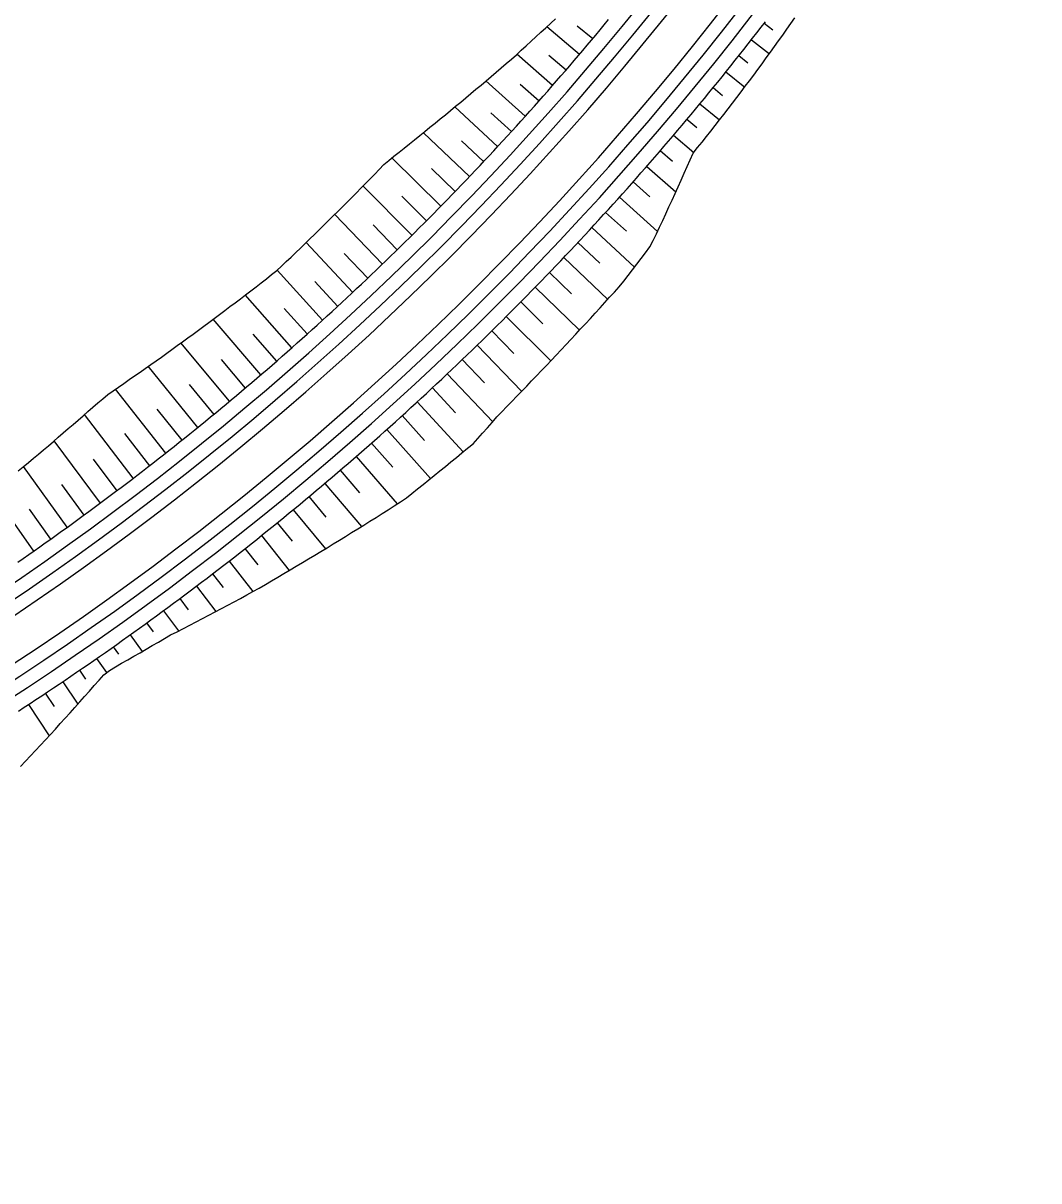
# Model space of a CAD drawing. Extents: x 6503541 to 6503743, y 5888004 to 5888145.
# Drawn here: x 6503657.305 to 6503659.084, y 5888072.003 to 5888074.031 of the extents above; entities that cross this region are included whole.
import ezdxf

# ---------------------------------------------------------------- set-up
doc = ezdxf.new("R2010")
doc.units = 0
doc.layers.add('12', color=7, linetype='Continuous')

msp = doc.modelspace()

# ---------------------------------------------------------------- linework, layer by layer
at = {"layer": '12'}
for p, q in [((6503658.2792, 5888073.9766), (6503658.2222, 5888074.025)), ((6503658.2754, 5888074.0267), (6503658.3024, 5888074.0041)), ((6503658.6177, 5888074.019), (6503658.6025, 5888074.0307)), ((6503658.5804, 5888074.0023), (6503658.6118, 5888073.9778)), ((6503658.2322, 5888073.9221), (6503658.1695, 5888073.9768)), ((6503658.2258, 5888073.975), (6503658.2558, 5888073.9493)), ((6503658.5743, 5888073.9612), (6503658.5582, 5888073.974)), ((6503658.1844, 5888073.8682), (6503658.1155, 5888073.9302)), ((6503658.5357, 5888073.9458), (6503658.5687, 5888073.9193)), ((6503658.1755, 5888073.9242), (6503658.2084, 5888073.895)), ((6503658.5299, 5888073.9041), (6503658.5131, 5888073.9179)), ((6503658.4903, 5888073.89), (6503658.5246, 5888073.8617)), ((6503658.1359, 5888073.815), (6503658.0609, 5888073.8844)), ((6503658.1242, 5888073.8744), (6503658.1602, 5888073.8415)), ((6503658.4847, 5888073.8477), (6503658.4672, 5888073.8624)), ((6503658.0866, 5888073.7625), (6503658.0059, 5888073.8394)), ((6503658.444, 5888073.8348), (6503658.4794, 5888073.8048)), ((6503658.0724, 5888073.8252), (6503658.1113, 5888073.7887)), ((6503658.0366, 5888073.7107), (6503657.9505, 5888073.7951)), ((6503658.4421, 5888073.7889), (6503658.4206, 5888073.8075)), ((6503658.0199, 5888073.7768), (6503658.0617, 5888073.7365)), ((6503658.397, 5888073.7803), (6503658.448, 5888073.7358)), ((6503658.4027, 5888073.7272), (6503658.3732, 5888073.7532)), ((6503657.9858, 5888073.6597), (6503657.9002, 5888073.746)), ((6503657.968, 5888073.7281), (6503658.0113, 5888073.6851)), ((6503658.3493, 5888073.7264), (6503658.4161, 5888073.6664)), ((6503657.9343, 5888073.6093), (6503657.8507, 5888073.6961)), ((6503658.3615, 5888073.6666), (6503658.3251, 5888073.6997)), ((6503657.9178, 5888073.6777), (6503657.9602, 5888073.6344)), ((6503658.3008, 5888073.6731), (6503658.3757, 5888073.6041)), ((6503657.8821, 5888073.5597), (6503657.8005, 5888073.6469)), ((6503658.3148, 5888073.6108), (6503658.2763, 5888073.6468)), ((6503657.867, 5888073.6279), (6503657.9083, 5888073.5844)), ((6503658.2516, 5888073.6206), (6503658.3287, 5888073.5474)), ((6503657.8292, 5888073.5109), (6503657.7496, 5888073.5983)), ((6503658.2654, 5888073.5574), (6503658.2268, 5888073.5945)), ((6503657.8155, 5888073.5789), (6503657.8558, 5888073.5352)), ((6503658.2017, 5888073.5687), (6503658.2791, 5888073.4933)), ((6503657.7757, 5888073.4628), (6503657.694, 5888073.5551)), ((6503657.7622, 5888073.5317), (6503657.8025, 5888073.4868)), ((6503658.2153, 5888073.5047), (6503658.1765, 5888073.543)), ((6503657.7214, 5888073.4155), (6503657.6378, 5888073.5127)), ((6503658.1511, 5888073.5174), (6503658.2288, 5888073.4396)), ((6503657.7073, 5888073.4864), (6503657.7486, 5888073.439)), ((6503658.1645, 5888073.4525), (6503658.1256, 5888073.4921)), ((6503657.6665, 5888073.3689), (6503657.5812, 5888073.471)), ((6503658.0998, 5888073.4669), (6503658.178, 5888073.3864)), ((6503657.6109, 5888073.3232), (6503657.5241, 5888073.4302)), ((6503657.6518, 5888073.4419), (6503657.694, 5888073.3921)), ((6503658.1131, 5888073.401), (6503658.0739, 5888073.4419)), ((6503658.0478, 5888073.4171), (6503658.1273, 5888073.3331)), ((6503657.5546, 5888073.2782), (6503657.4665, 5888073.3901)), ((6503657.5957, 5888073.3982), (6503657.6387, 5888073.346)), ((6503658.0622, 5888073.3489), (6503658.0216, 5888073.3925)), ((6503657.9952, 5888073.368), (6503658.0757, 5888073.2804)), ((6503657.4978, 5888073.2341), (6503657.4123, 5888073.3458)), ((6503657.5391, 5888073.3553), (6503657.5828, 5888073.3006)), ((6503658.0079, 5888073.3004), (6503657.9686, 5888073.3437)), ((6503657.4826, 5888073.3123), (6503657.5263, 5888073.256)), ((6503657.9418, 5888073.3196), (6503658.0186, 5888073.2338)), ((6503657.4403, 5888073.1907), (6503657.3593, 5888073.2998)), ((6503657.9524, 5888073.2532), (6503657.9149, 5888073.2957)), ((6503657.4275, 5888073.2675), (6503657.4691, 5888073.2123)), ((6503657.8879, 5888073.272), (6503657.96, 5888073.1891)), ((6503657.3821, 5888073.1482), (6503657.3055, 5888073.2546)), ((6503657.8947, 5888073.2088), (6503657.8606, 5888073.2484)), ((6503657.3719, 5888073.2232), (6503657.4113, 5888073.1694)), ((6503657.8332, 5888073.2251), (6503657.8973, 5888073.1494)), ((6503657.3234, 5888073.1065), (6503657.251, 5888073.2101)), ((6503657.8357, 5888073.1659), (6503657.8057, 5888073.2019)), ((6503657.3156, 5888073.1798), (6503657.3529, 5888073.1273)), ((6503657.778, 5888073.1789), (6503657.8342, 5888073.1106)), ((6503657.7764, 5888073.1238), (6503657.7501, 5888073.1562)), ((6503657.7221, 5888073.1335), (6503657.7709, 5888073.0726)), ((6503657.7165, 5888073.0825), (6503657.6939, 5888073.1112)), ((6503657.6656, 5888073.0889), (6503657.7072, 5888073.0355)), ((6503657.6559, 5888073.0424), (6503657.6371, 5888073.0669)), ((6503657.6085, 5888073.0451), (6503657.6421, 5888073.0006)), ((6503657.5946, 5888073.0035), (6503657.5797, 5888073.0235)), ((6503657.5508, 5888073.002), (6503657.5768, 5888072.9666)), ((6503657.5332, 5888072.9649), (6503657.5217, 5888072.9808)), ((6503657.4925, 5888072.9598), (6503657.5133, 5888072.9306)), ((6503657.4724, 5888072.9257), (6503657.4631, 5888072.9389)), ((6503657.4336, 5888072.9183), (6503657.4509, 5888072.8935)), ((6503657.4148, 5888072.8821), (6503657.404, 5888072.8979)), ((6503657.3742, 5888072.8776), (6503657.4007, 5888072.8383)), ((6503657.3599, 5888072.834), (6503657.3443, 5888072.8576)), ((6503657.3142, 5888072.8378), (6503657.3503, 5888072.7827))]:
    msp.add_line(p, q, dxfattribs=at)
for points in [[(6503657.2954, 5888073.0871), (6503657.3051, 5888073.0937), (6503657.3147, 5888073.1004), (6503657.3243, 5888073.1072), (6503657.334, 5888073.1139), (6503657.3436, 5888073.1207), (6503657.3532, 5888073.1275), (6503657.3627, 5888073.1343), (6503657.3723, 5888073.1411), (6503657.3818, 5888073.148), (6503657.3913, 5888073.1548), (6503657.4008, 5888073.1617), (6503657.4103, 5888073.1687), (6503657.4198, 5888073.1756), (6503657.4293, 5888073.1826), (6503657.4387, 5888073.1896), (6503657.4481, 5888073.1966), (6503657.4575, 5888073.2036), (6503657.4669, 5888073.2107), (6503657.4763, 5888073.2177), (6503657.4857, 5888073.2248), (6503657.495, 5888073.232), (6503657.5043, 5888073.2391), (6503657.5137, 5888073.2463), (6503657.5229, 5888073.2535), (6503657.5322, 5888073.2607), (6503657.5415, 5888073.2679), (6503657.5507, 5888073.2751), (6503657.56, 5888073.2824), (6503657.5692, 5888073.2897), (6503657.5784, 5888073.297), (6503657.5875, 5888073.3044), (6503657.5967, 5888073.3117), (6503657.6058, 5888073.3191), (6503657.615, 5888073.3265), (6503657.6241, 5888073.3339), (6503657.6332, 5888073.3414), (6503657.6422, 5888073.3488), (6503657.6513, 5888073.3563), (6503657.6603, 5888073.3638), (6503657.6693, 5888073.3713), (6503657.6783, 5888073.3789), (6503657.6873, 5888073.3864), (6503657.6963, 5888073.394), (6503657.7052, 5888073.4016), (6503657.7142, 5888073.4093), (6503657.7231, 5888073.4169), (6503657.732, 5888073.4246), (6503657.7409, 5888073.4323), (6503657.7497, 5888073.44), (6503657.7586, 5888073.4477), (6503657.7674, 5888073.4555), (6503657.7762, 5888073.4633), (6503657.785, 5888073.4711), (6503657.7938, 5888073.4789), (6503657.8025, 5888073.4867), (6503657.8112, 5888073.4946), (6503657.82, 5888073.5024), (6503657.8286, 5888073.5103), (6503657.8373, 5888073.5183), (6503657.846, 5888073.5262), (6503657.8546, 5888073.5341), (6503657.8633, 5888073.5421), (6503657.8719, 5888073.5501), (6503657.8804, 5888073.5581), (6503657.889, 5888073.5662), (6503657.8976, 5888073.5742), (6503657.9061, 5888073.5823), (6503657.9146, 5888073.5904), (6503657.9231, 5888073.5985), (6503657.9316, 5888073.6067), (6503657.94, 5888073.6148), (6503657.9485, 5888073.623), (6503657.9569, 5888073.6312), (6503657.9653, 5888073.6394), (6503657.9736, 5888073.6476), (6503657.982, 5888073.6559), (6503657.9903, 5888073.6642), (6503657.9987, 5888073.6725), (6503658.007, 5888073.6808), (6503658.0152, 5888073.6891), (6503658.0235, 5888073.6975), (6503658.0318, 5888073.7058), (6503658.04, 5888073.7142), (6503658.0482, 5888073.7226), (6503658.0564, 5888073.731), (6503658.0645, 5888073.7395), (6503658.0727, 5888073.748), (6503658.0808, 5888073.7564), (6503658.0889, 5888073.7649), (6503658.097, 5888073.7735), (6503658.1051, 5888073.782), (6503658.1131, 5888073.7906), (6503658.1211, 5888073.7991), (6503658.1291, 5888073.8077), (6503658.1371, 5888073.8164), (6503658.1451, 5888073.825), (6503658.153, 5888073.8336), (6503658.161, 5888073.8423), (6503658.1689, 5888073.851), (6503658.1768, 5888073.8597), (6503658.1846, 5888073.8684), (6503658.1925, 5888073.8772), (6503658.2003, 5888073.8859), (6503658.2081, 5888073.8947), (6503658.2159, 5888073.9035), (6503658.2236, 5888073.9123), (6503658.2314, 5888073.9212), (6503658.2391, 5888073.93), (6503658.2468, 5888073.9389), (6503658.2545, 5888073.9478), (6503658.2621, 5888073.9567), (6503658.2698, 5888073.9656), (6503658.2774, 5888073.9745), (6503658.285, 5888073.9835), (6503658.2926, 5888073.9925), (6503658.3001, 5888074.0015), (6503658.3077, 5888074.0105), (6503658.3152, 5888074.0195), (6503658.3227, 5888074.0286), (6503658.3301, 5888074.0376)], [(6503657.2964, 5888073.247), (6503657.3052, 5888073.2543), (6503657.314, 5888073.2616), (6503657.3228, 5888073.269), (6503657.3316, 5888073.2763), (6503657.3404, 5888073.2837), (6503657.3491, 5888073.2911), (6503657.3578, 5888073.2986), (6503657.3665, 5888073.306), (6503657.3752, 5888073.3135), (6503657.3839, 5888073.321), (6503657.3925, 5888073.3285), (6503657.4012, 5888073.336), (6503657.4098, 5888073.3435), (6503657.4184, 5888073.3511), (6503657.427, 5888073.3587), (6503657.4356, 5888073.3661), (6503657.4446, 5888073.3732), (6503657.4531, 5888073.3809), (6503657.4625, 5888073.3874), (6503657.4719, 5888073.3938), (6503657.4814, 5888073.4003), (6503657.4908, 5888073.4068), (6503657.5002, 5888073.4134), (6503657.5096, 5888073.4199), (6503657.5189, 5888073.4265), (6503657.5283, 5888073.4331), (6503657.5376, 5888073.4397), (6503657.547, 5888073.4464), (6503657.5563, 5888073.4531), (6503657.5656, 5888073.4597), (6503657.5749, 5888073.4664), (6503657.5842, 5888073.4732), (6503657.5934, 5888073.4799), (6503657.6027, 5888073.4867), (6503657.6119, 5888073.4935), (6503657.6212, 5888073.5003), (6503657.6304, 5888073.5071), (6503657.6396, 5888073.514), (6503657.6488, 5888073.5209), (6503657.658, 5888073.5277), (6503657.6671, 5888073.5347), (6503657.6763, 5888073.5416), (6503657.6854, 5888073.5485), (6503657.6946, 5888073.5555), (6503657.7037, 5888073.5625), (6503657.7128, 5888073.5695), (6503657.7219, 5888073.5766), (6503657.7309, 5888073.5836), (6503657.74, 5888073.5907), (6503657.7491, 5888073.5978), (6503657.7574, 5888073.6056), (6503657.7658, 5888073.6135), (6503657.7741, 5888073.6214), (6503657.7823, 5888073.6294), (6503657.7906, 5888073.6373), (6503657.7989, 5888073.6453), (6503657.8071, 5888073.6533), (6503657.8153, 5888073.6613), (6503657.8235, 5888073.6693), (6503657.8317, 5888073.6774), (6503657.8399, 5888073.6854), (6503657.848, 5888073.6935), (6503657.8561, 5888073.7016), (6503657.8642, 5888073.7097), (6503657.8723, 5888073.7178), (6503657.8804, 5888073.7259), (6503657.8885, 5888073.7341), (6503657.8965, 5888073.7423), (6503657.9046, 5888073.7504), (6503657.9126, 5888073.7587), (6503657.9206, 5888073.7669), (6503657.9285, 5888073.7751), (6503657.9365, 5888073.7834), (6503657.9452, 5888073.7909), (6503657.9542, 5888073.7981), (6503657.9633, 5888073.8052), (6503657.9724, 5888073.8124), (6503657.9814, 5888073.8197), (6503657.9904, 5888073.8269), (6503657.9994, 5888073.8342), (6503658.0084, 5888073.8415), (6503658.0174, 5888073.8488), (6503658.0264, 5888073.8561), (6503658.0354, 5888073.8634), (6503658.0444, 5888073.8708), (6503658.0533, 5888073.8782), (6503658.0623, 5888073.8856), (6503658.0712, 5888073.893), (6503658.0801, 5888073.9004), (6503658.089, 5888073.9079), (6503658.0979, 5888073.9154), (6503658.1068, 5888073.9229), (6503658.1157, 5888073.9304), (6503658.1246, 5888073.9379), (6503658.1335, 5888073.9455), (6503658.1423, 5888073.9531), (6503658.1511, 5888073.9606), (6503658.16, 5888073.9683), (6503658.1687, 5888073.976), (6503658.1773, 5888073.9838), (6503658.1859, 5888073.9917), (6503658.1945, 5888073.9995), (6503658.2031, 5888074.0074), (6503658.2116, 5888074.0153), (6503658.2202, 5888074.0232), (6503658.2288, 5888074.0311), (6503658.2373, 5888074.039)], [(6503657.2966, 5888072.8263), (6503657.3069, 5888072.833), (6503657.3171, 5888072.8397), (6503657.3274, 5888072.8464), (6503657.3376, 5888072.8532), (6503657.3478, 5888072.8599), (6503657.358, 5888072.8667), (6503657.3682, 5888072.8736), (6503657.3783, 5888072.8804), (6503657.3885, 5888072.8873), (6503657.3986, 5888072.8942), (6503657.4087, 5888072.9011), (6503657.4188, 5888072.908), (6503657.4289, 5888072.915), (6503657.4389, 5888072.922), (6503657.449, 5888072.929), (6503657.459, 5888072.936), (6503657.469, 5888072.9431), (6503657.479, 5888072.9502), (6503657.489, 5888072.9573), (6503657.499, 5888072.9644), (6503657.5089, 5888072.9716), (6503657.5189, 5888072.9787), (6503657.5288, 5888072.9859), (6503657.5387, 5888072.9932), (6503657.5486, 5888073.0004), (6503657.5584, 5888073.0077), (6503657.5683, 5888073.015), (6503657.5781, 5888073.0223), (6503657.5879, 5888073.0296), (6503657.5977, 5888073.037), (6503657.6075, 5888073.0443), (6503657.6173, 5888073.0518), (6503657.627, 5888073.0592), (6503657.6367, 5888073.0666), (6503657.6464, 5888073.0741), (6503657.6561, 5888073.0816), (6503657.6658, 5888073.0891), (6503657.6755, 5888073.0966), (6503657.6851, 5888073.1042), (6503657.6947, 5888073.1118), (6503657.7043, 5888073.1194), (6503657.7139, 5888073.127), (6503657.7235, 5888073.1347), (6503657.7331, 5888073.1424), (6503657.7426, 5888073.1501), (6503657.7521, 5888073.1578), (6503657.7616, 5888073.1655), (6503657.7711, 5888073.1733), (6503657.7805, 5888073.1811), (6503657.79, 5888073.1889), (6503657.7994, 5888073.1967), (6503657.8088, 5888073.2045), (6503657.8182, 5888073.2124), (6503657.8276, 5888073.2203), (6503657.8369, 5888073.2282), (6503657.8463, 5888073.2362), (6503657.8556, 5888073.2441), (6503657.8649, 5888073.2521), (6503657.8742, 5888073.2601), (6503657.8834, 5888073.2681), (6503657.8927, 5888073.2762), (6503657.9019, 5888073.2842), (6503657.9111, 5888073.2923), (6503657.9203, 5888073.3004), (6503657.9295, 5888073.3086), (6503657.9386, 5888073.3167), (6503657.9477, 5888073.3249), (6503657.9568, 5888073.3331), (6503657.9659, 5888073.3413), (6503657.975, 5888073.3495), (6503657.9841, 5888073.3578), (6503657.9931, 5888073.3661), (6503658.0021, 5888073.3744), (6503658.0111, 5888073.3827), (6503658.0201, 5888073.391), (6503658.029, 5888073.3994), (6503658.038, 5888073.4078), (6503658.0469, 5888073.4162), (6503658.0558, 5888073.4246), (6503658.0646, 5888073.433), (6503658.0735, 5888073.4415), (6503658.0823, 5888073.45), (6503658.0912, 5888073.4585), (6503658.1, 5888073.467), (6503658.1087, 5888073.4756), (6503658.1175, 5888073.4842), (6503658.1262, 5888073.4927), (6503658.135, 5888073.5014), (6503658.1437, 5888073.51), (6503658.1523, 5888073.5186), (6503658.161, 5888073.5273), (6503658.1696, 5888073.536), (6503658.1782, 5888073.5447), (6503658.1868, 5888073.5534), (6503658.1954, 5888073.5622), (6503658.204, 5888073.5709), (6503658.2125, 5888073.5797), (6503658.221, 5888073.5885), (6503658.2295, 5888073.5974), (6503658.238, 5888073.6062), (6503658.2465, 5888073.6151), (6503658.2549, 5888073.624), (6503658.2633, 5888073.6329), (6503658.2717, 5888073.6418), (6503658.2801, 5888073.6508), (6503658.2884, 5888073.6597), (6503658.2968, 5888073.6687), (6503658.3051, 5888073.6777), (6503658.3133, 5888073.6867), (6503658.3216, 5888073.6958), (6503658.3299, 5888073.7049), (6503658.3381, 5888073.7139), (6503658.3463, 5888073.723), (6503658.3545, 5888073.7322), (6503658.3626, 5888073.7413), (6503658.3708, 5888073.7505), (6503658.3789, 5888073.7596), (6503658.387, 5888073.7688), (6503658.3951, 5888073.778), (6503658.4031, 5888073.7873), (6503658.4112, 5888073.7965), (6503658.4192, 5888073.8058), (6503658.4272, 5888073.8151), (6503658.4351, 5888073.8244), (6503658.4431, 5888073.8337), (6503658.451, 5888073.8431), (6503658.4589, 5888073.8524), (6503658.4668, 5888073.8618), (6503658.4746, 5888073.8712), (6503658.4825, 5888073.8806), (6503658.4903, 5888073.8901), (6503658.4981, 5888073.8995), (6503658.5059, 5888073.909), (6503658.5136, 5888073.9185), (6503658.5213, 5888073.928), (6503658.529, 5888073.9375), (6503658.5367, 5888073.9471), (6503658.5444, 5888073.9566), (6503658.552, 5888073.9662), (6503658.5596, 5888073.9758), (6503658.5672, 5888073.9854), (6503658.5748, 5888073.9951), (6503658.5824, 5888074.0047), (6503658.5899, 5888074.0144), (6503658.5974, 5888074.0241), (6503658.6049, 5888074.0338)], [(6503657.3003, 5888072.7291), (6503657.3091, 5888072.7384), (6503657.3179, 5888072.7478), (6503657.3266, 5888072.7572), (6503657.3353, 5888072.7666), (6503657.344, 5888072.776), (6503657.3527, 5888072.7854), (6503657.3613, 5888072.7948), (6503657.3699, 5888072.8043), (6503657.3785, 5888072.8137), (6503657.3871, 5888072.8232), (6503657.3956, 5888072.8327), (6503657.4041, 5888072.8422), (6503657.4126, 5888072.8517), (6503657.4211, 5888072.8612), (6503657.4295, 5888072.8708), (6503657.4379, 5888072.8803), (6503657.4463, 5888072.8899), (6503657.456, 5888072.8974), (6503657.4667, 5888072.9037), (6503657.4774, 5888072.9099), (6503657.4881, 5888072.9161), (6503657.4988, 5888072.9223), (6503657.5096, 5888072.9285), (6503657.5203, 5888072.9347), (6503657.531, 5888072.9409), (6503657.5417, 5888072.9472), (6503657.5524, 5888072.9534), (6503657.5632, 5888072.9596), (6503657.5744, 5888072.9653), (6503657.5855, 5888072.971), (6503657.5966, 5888072.9768), (6503657.6077, 5888072.9826), (6503657.6188, 5888072.9884), (6503657.6299, 5888072.9942), (6503657.641, 5888073.0001), (6503657.6521, 5888073.0059), (6503657.6632, 5888073.0118), (6503657.6742, 5888073.0178), (6503657.6853, 5888073.0237), (6503657.6964, 5888073.0297), (6503657.7074, 5888073.0357), (6503657.7184, 5888073.0418), (6503657.7292, 5888073.0481), (6503657.7401, 5888073.0544), (6503657.7509, 5888073.0608), (6503657.7617, 5888073.0671), (6503657.7725, 5888073.0735), (6503657.7833, 5888073.08), (6503657.7941, 5888073.0864), (6503657.8049, 5888073.0929), (6503657.8156, 5888073.0993), (6503657.8264, 5888073.1059), (6503657.8372, 5888073.1124), (6503657.8479, 5888073.1189), (6503657.8587, 5888073.1255), (6503657.8694, 5888073.1321), (6503657.8801, 5888073.1388), (6503657.8908, 5888073.1454), (6503657.9015, 5888073.1521), (6503657.9122, 5888073.1588), (6503657.9229, 5888073.1655), (6503657.9336, 5888073.1722), (6503657.9443, 5888073.179), (6503657.9549, 5888073.1858), (6503657.9656, 5888073.1926), (6503657.9761, 5888073.1996), (6503657.9859, 5888073.2074), (6503657.9956, 5888073.2153), (6503658.0054, 5888073.2231), (6503658.0152, 5888073.231), (6503658.0249, 5888073.2389), (6503658.0347, 5888073.2468), (6503658.0444, 5888073.2547), (6503658.0541, 5888073.2626), (6503658.0638, 5888073.2706), (6503658.0735, 5888073.2786), (6503658.0831, 5888073.2866), (6503658.0928, 5888073.2946), (6503658.1013, 5888073.3038), (6503658.1097, 5888073.3132), (6503658.118, 5888073.3226), (6503658.1264, 5888073.332), (6503658.1347, 5888073.3415), (6503658.1432, 5888073.3507), (6503658.1519, 5888073.3596), (6503658.1607, 5888073.3686), (6503658.1694, 5888073.3776), (6503658.1781, 5888073.3866), (6503658.1868, 5888073.3956), (6503658.1955, 5888073.4046), (6503658.2042, 5888073.4136), (6503658.2128, 5888073.4227), (6503658.2214, 5888073.4318), (6503658.23, 5888073.4408), (6503658.2386, 5888073.4499), (6503658.2472, 5888073.4591), (6503658.2558, 5888073.4682), (6503658.2643, 5888073.4773), (6503658.2728, 5888073.4865), (6503658.2813, 5888073.4957), (6503658.2898, 5888073.5048), (6503658.2983, 5888073.514), (6503658.3067, 5888073.5233), (6503658.3152, 5888073.5325), (6503658.3236, 5888073.5417), (6503658.332, 5888073.551), (6503658.3404, 5888073.5603), (6503658.3487, 5888073.5696), (6503658.3568, 5888073.5791), (6503658.3644, 5888073.5891), (6503658.372, 5888073.5992), (6503658.3795, 5888073.6092), (6503658.3871, 5888073.6192), (6503658.3947, 5888073.6292), (6503658.4022, 5888073.6392), (6503658.4085, 5888073.6503), (6503658.4141, 5888073.6621), (6503658.4196, 5888073.6739), (6503658.425, 5888073.6857), (6503658.4305, 5888073.6975), (6503658.4359, 5888073.7093), (6503658.4413, 5888073.7211), (6503658.4467, 5888073.7329), (6503658.452, 5888073.7447), (6503658.4574, 5888073.7565), (6503658.4627, 5888073.7683), (6503658.4679, 5888073.7801), (6503658.4732, 5888073.7919), (6503658.4784, 5888073.8037), (6503658.4862, 5888073.8133), (6503658.494, 5888073.8229), (6503658.5017, 5888073.8325), (6503658.5094, 5888073.8422), (6503658.517, 5888073.852), (6503658.5246, 5888073.8617), (6503658.5322, 5888073.8715), (6503658.5397, 5888073.8813), (6503658.5472, 5888073.8911), (6503658.5547, 5888073.9009), (6503658.5622, 5888073.9107), (6503658.5697, 5888073.9206), (6503658.5771, 5888073.9304), (6503658.5845, 5888073.9404), (6503658.5918, 5888073.9503), (6503658.5991, 5888073.9603), (6503658.6064, 5888073.9703), (6503658.6136, 5888073.9803), (6503658.6208, 5888073.9903), (6503658.628, 5888074.0004), (6503658.6352, 5888074.0104), (6503658.6423, 5888074.0205), (6503658.6495, 5888074.0306), (6503658.6566, 5888074.0407)]]:
    msp.add_lwpolyline(points, dxfattribs=at)
for radius in [5.0772, 5.1252, 5.1012, 5.2188, 5.1948, 5.2428]:
    msp.add_arc((6503654.4287, 5888077.2461), radius, 260.8698, 332.6098, dxfattribs=at)

doc.saveas('drawing.dxf')
